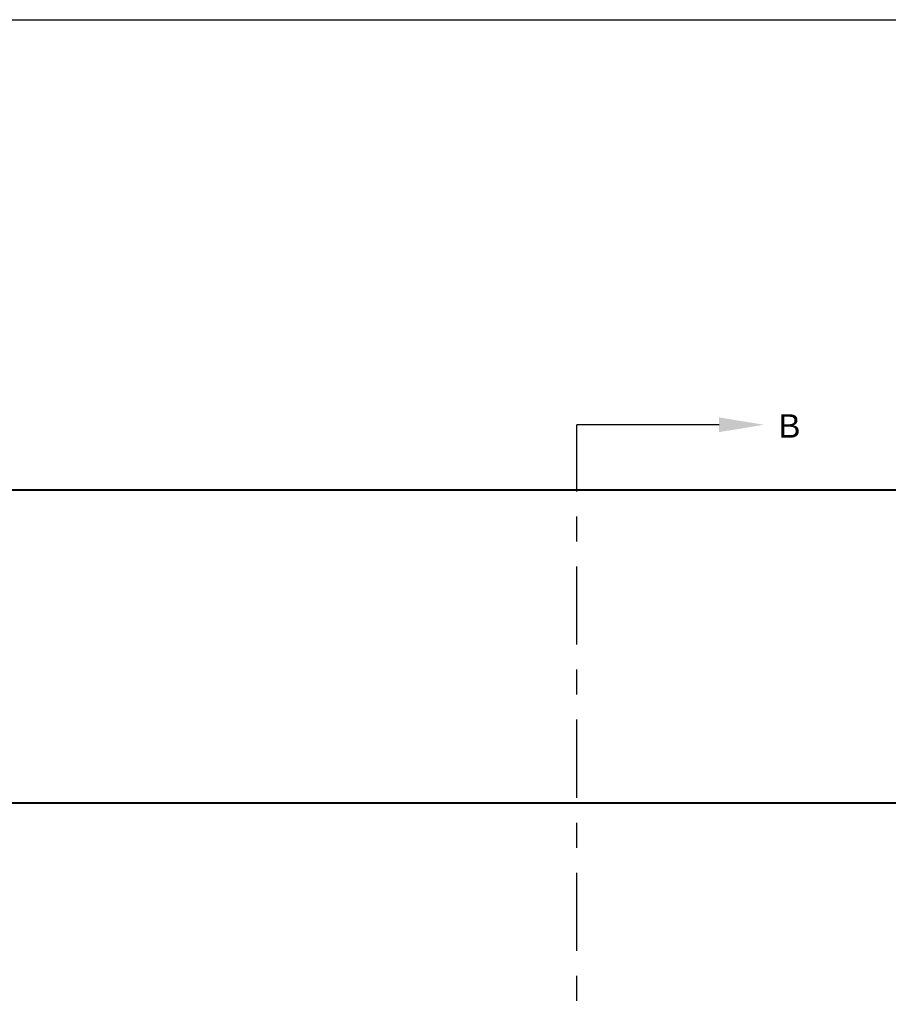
# Model space of a CAD drawing. Header units: inches. Extents: x 144.9 to 238.4, y 214.8 to 247.7.
# Tile 258 of 411: x 179.5 to 182.9, y 243.2 to 247.2. Entities that reach past the tile are written whole.
import ezdxf
from ezdxf import colors
from ezdxf.entities.mleader import LeaderData, LeaderLine
from ezdxf.math import Vec2, Vec3

# ---------------------------------------------------------------- set-up
doc = ezdxf.new("R2010")
doc.units = ezdxf.units.IN
doc.header["$LTSCALE"] = 0.25
doc.header["$MEASUREMENT"] = 0
doc.linetypes.add('CENTER', pattern=[2, 1.25, -0.25, 0.25, -0.25])
doc.layers.add('MOTOR LH', color=7, linetype='Continuous')
doc.layers.add('SECTION CUTS', color=6, linetype='CENTER')
doc.styles.add('ARIAL', font='arial.ttf', dxfattribs={"height": 0.09375})
doc.styles.get("Standard").update_dxf_attribs({"font": 'romans.shx'})

msp = doc.modelspace()

# ---------------------------------------------------------------- linework, layer by layer
at = {"layer": 'defpoints'}
msp.add_lwpolyline([(190.46619, 234.44685), (169.58887, 234.44685), (169.58887, 247.18196), (190.46619, 247.18196)], close=True, dxfattribs=at)
at = {"layer": 'MOTOR LH'}
for p, q in [((183.4094, 245.30125), (177.61109, 245.30125)), ((183.4094, 245.29919), (177.61109, 245.29919)), ((183.4094, 244.04919), (177.61109, 244.04919)), ((183.2219, 244.04714), (177.79859, 244.04714))]:
    msp.add_line(p, q, dxfattribs=at)
at = {"layer": 'SECTION CUTS'}
msp.add_line((181.6823, 239.78262), (181.6823, 245.56176), dxfattribs=at)

# ---------------------------------------------------------------- texts
at = {"layer": 'SECTION CUTS', "style": 'ARIAL'}
msp.add_text('B', height=0.09375, dxfattribs=at).set_placement((182.49032, 245.51006))

# ---------------------------------------------------------------- leaders
at = {"layer": 'SECTION CUTS'}
ml = msp.add_multileader_mtext('Standard', dxfattribs=at)
ml.set_content('', color=256)
ml.set_leader_properties()
ml.build(insert=Vec2(0, 0))
ml.multileader.update_dxf_attribs({"dogleg_length": 0, "arrow_head_size": 0.18})
ctx = ml.context
ctx.base_point, ctx.char_height, ctx.arrow_head_size, ctx.landing_gap_size, ctx.plane_origin, ctx.plane_x_axis, ctx.plane_y_axis = Vec3(181.6823, 245.56176), 0.18, 0.18, 0, Vec3(182.43182, 245.56176), Vec3(0, 1), Vec3(-1, 0)
notes = []
notes.append((ctx, [(0, (1, 1, 0), (181.6823, 245.56176), (1, 0), 0, [(0, [(182.43182, 245.56176)], 0, [])])]))
ctx.mtext.insert, ctx.mtext.text_direction, ctx.mtext.rotation, ctx.mtext.flow_direction = Vec3(181.5923, 245.56176), Vec3(0, 1), 1.5707963, 5
for ctx, leaders in notes:
    for number, flags, end, landing, length, lines in leaders:
        leader = LeaderData()
        leader.index, (leader.has_last_leader_line, leader.has_dogleg_vector, leader.attachment_direction) = number, flags
        leader.last_leader_point, leader.dogleg_vector, leader.dogleg_length = Vec3(end), Vec3(landing), length
        for number, points, colour, breaks in lines:
            line = LeaderLine()
            line.index, line.vertices, line.color, line.breaks = number, Vec3.list(points), colors.encode_raw_color(colour), breaks
            leader.lines.append(line)
        ctx.leaders.append(leader)

doc.saveas('drawing.dxf')
